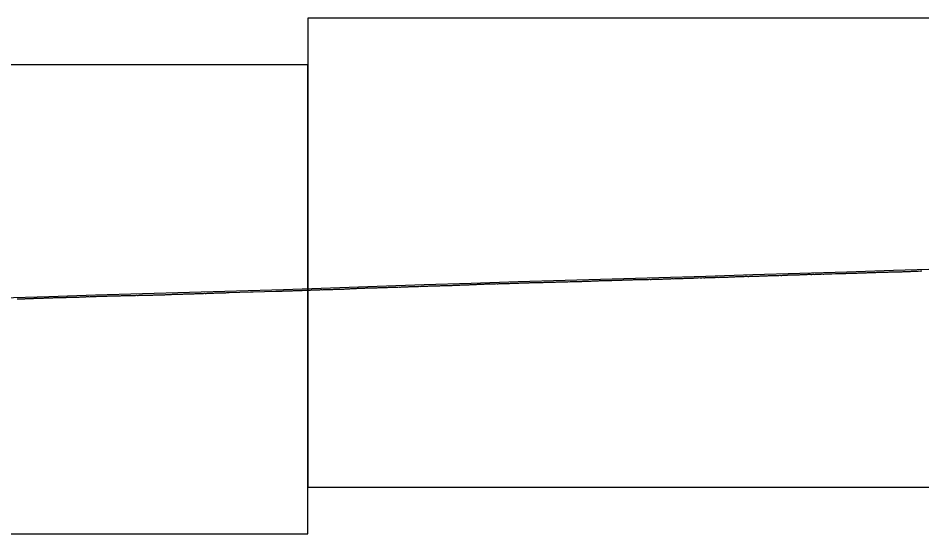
# Model space of a CAD drawing. Extents: x -3627 to 47473, y 2850 to 4350.
# Drawn here: x 30645 to 31607, y 3350 to 3900 of the extents above; entities that cross this region are included whole.
import ezdxf

# ---------------------------------------------------------------- set-up
doc = ezdxf.new("R2010")
doc.units = 0
for name, color, linetype in [('RD_DDB_Profile_EX', 7, 'Continuous'), ('RD_DDB_Profile_PR', 7, 'Continuous'), ('RD_SHT_ShtClip', 7, 'Continuous')]:
    doc.layers.add(name, color=color, linetype=linetype)

msp = doc.modelspace()

# ---------------------------------------------------------------- linework, layer by layer
at = {"layer": 'RD_DDB_Profile_EX'}
for points in [[(31569.448118, 3629.22752), (31570.448126, 3629.21803), (31571.448135, 3629.232485), (31572.448143, 3629.28257), (31573.448152, 3629.33744), (31574.44816, 3629.377965), (31575.448169, 3629.428055), (31576.448177, 3629.44724), (31577.448186, 3629.487775), (31578.448194, 3629.48309), (31579.448203, 3629.487945), (31580.448299, 3629.48787), (31581.448308, 3629.537955), (31582.448316, 3629.5428), (31583.448325, 3629.552405), (31584.448333, 3629.597725), (31585.448342, 3629.597805), (31586.44835, 3629.597885), (31587.448359, 3629.657465), (31588.448367, 3629.70754), (31589.448463, 3629.77422), (31590.448472, 3629.841075), (31591.447643, 3629.935455), (31592.447652, 3629.94024), (31593.44766, 3629.949715), (31594.447669, 3629.949795), (31595.447677, 3629.949875), (31596.447685, 3629.999955), (31597.44778, 3630.085815), (31598.447789, 3630.04059), (31599.447797, 3630.08599), (31600.447805, 3630.13139), (31601.447814, 3630.140845), (31602.447822, 3630.14093), (31603.44783, 3630.312955), (31604.447839, 3630.36773), (31605.447847, 3630.32717), (31606.447942, 3630.38644), (31607.44795, 3630.431855)], [(31164.142025, 3617.006845), (31165.142036, 3617.061265), (31166.142047, 3617.10701), (31167.142058, 3617.148435), (31168.142144, 3617.152705), (31169.142155, 3617.20712), (31170.142166, 3617.2072), (31171.142177, 3617.257285), (31172.13306, 3617.30735), (31173.133147, 3617.311615), (31174.133158, 3617.403055), (31175.114175, 3617.448785), (31176.114254, 3617.453045), (31177.114883, 3617.497225), (31178.114905, 3617.49731), (31179.114984, 3617.55161), (31180.115006, 3617.601695), (31181.115086, 3617.606), (31182.115107, 3617.610445), (31183.115187, 3617.610385), (31184.115817, 3617.64139), (31185.115897, 3617.67369), (31186.115918, 3617.700225), (31187.115998, 3617.79575), (31188.11602, 3617.80465), (31189.1161, 3617.85018), (31190.116731, 3617.89427), (31191.116812, 3617.939755), (31192.116833, 3617.94874), (31193.116914, 3618.039775), (31194.116935, 3618.08542), (31195.117016, 3618.08535), (31196.117037, 3618.048785), (31197.117729, 3618.101665), (31198.11775, 3618.10175), (31199.117831, 3618.151685), (31200.117853, 3618.197275), (31201.117934, 3618.1517), (31202.117955, 3618.15628), (31203.118037, 3618.19723), (31204.118669, 3618.245765), (31205.118751, 3618.295695), (31206.118772, 3618.29578), (31207.118855, 3618.336635), (31208.118876, 3618.38673), (31209.118958, 3618.436655), (31210.119591, 3618.435105), (31211.119674, 3618.48045), (31212.119695, 3618.49428), (31213.119778, 3618.498795), (31214.119799, 3618.5443), (31215.119881, 3618.539645), (31216.119902, 3618.544315), (31217.120598, 3618.58806), (31218.120619, 3618.63815), (31219.120703, 3618.63808), (31220.120724, 3618.633545), (31221.120807, 3618.647345), (31222.120828, 3618.69743), (31223.120912, 3618.69736), (31224.121546, 3618.6506), (31225.121631, 3618.74119), (31226.121651, 3618.750615), (31227.121672, 3618.841365), (31228.121757, 3618.84596), (31229.121777, 3618.84138), (31230.122476, 3618.889745), (31231.122497, 3618.994545), (31232.122582, 3618.94447), (31233.122602, 3619.030425), (31234.121745, 3619.080345), (31235.121767, 3619.044565), (31236.121851, 3619.180355), (31237.122478, 3619.22404), (31238.08068, 3619.17881), (31239.080724, 3619.183655), (31240.080746, 3619.179165), (31241.08079, 3619.22926), (31242.080834, 3619.27935), (31243.08108, 3619.28258), (31244.081123, 3619.29223), (31245.081146, 3619.297245), (31246.08119, 3619.383015), (31247.081234, 3619.47357), (31248.081278, 3619.47843), (31249.081301, 3619.528695), (31250.081345, 3619.543055), (31251.081389, 3619.502645), (31252.081432, 3619.547975), (31253.081476, 3619.648055), (31254.081499, 3619.65303), (31255.081543, 3619.65311), (31256.081587, 3619.738985), (31257.081631, 3619.734335), (31258.081675, 3619.789155), (31259.081698, 3619.789405), (31260.081742, 3619.794215), (31261.081786, 3619.844295), (31262.08183, 3619.94438), (31263.081874, 3619.98504), (31264.081897, 3620.025885)], [(31264.081897, 3620.025885), (31265.081941, 3620.075975), (31266.081985, 3620.07607), (31267.082029, 3620.080865), (31268.082052, 3620.076435), (31269.082096, 3620.085905), (31270.08214, 3620.13131), (31271.082184, 3620.186085), (31272.082228, 3620.181495), (31273.082251, 3620.222405), (31274.082095, 3620.324235), (31275.082139, 3620.33358), (31276.082183, 3620.33829), (31277.082227, 3620.379145), (31278.08225, 3620.38402), (31279.082294, 3620.429505), (31280.082338, 3620.4796), (31281.082382, 3620.52509), (31282.082406, 3620.570765), (31283.08245, 3620.57546), (31284.082494, 3620.575555), (31285.082538, 3620.63483), (31286.082582, 3620.639505), (31287.082606, 3620.685175), (31288.08265, 3620.648995), (31289.082694, 3620.78993), (31290.082738, 3620.79002), (31291.082782, 3620.83554), (31292.082806, 3620.79036), (31293.08285, 3620.795005), (31294.082894, 3620.845095), (31295.082938, 3620.84518), (31296.082982, 3620.840715), (31297.073916, 3620.931855), (31298.07375, 3620.94263), (31299.117802, 3620.888305), (31300.117821, 3621.17493), (31301.11784, 3621.184005), (31302.117858, 3621.22513), (31303.117812, 3621.234355), (31304.117831, 3621.1934), (31305.11785, 3621.25243), (31306.117868, 3621.339105), (31307.117823, 3621.42597), (31308.117842, 3621.38499), (31309.11786, 3621.385085), (31310.117879, 3621.43963), (31311.117898, 3621.439725), (31312.117853, 3621.431085), (31313.117871, 3621.444505), (31314.11789, 3621.440155), (31315.117909, 3621.440245), (31316.117864, 3621.436065), (31317.117883, 3621.545015), (31318.117902, 3621.40838), (31319.117921, 3621.37173), (31320.117939, 3621.64528), (31321.117895, 3621.649935), (31322.117914, 3621.654435), (31323.117278, 3621.65602), (31324.117297, 3621.66046), (31325.117253, 3621.638915), (31326.117272, 3621.693355), (31327.117291, 3621.752145), (31328.11731, 3621.75223), (31329.117266, 3621.752465), (31330.117285, 3621.75255), (31331.117304, 3621.752635), (31332.117323, 3621.889725), (31333.117342, 3621.84848), (31334.117299, 3621.948715), (31335.117318, 3622.007445), (31336.117337, 3621.961845), (31337.117356, 3621.91624), (31338.117313, 3622.053525), (31339.117332, 3622.045), (31340.117351, 3622.086485), (31341.11737, 3622.18658), (31342.117389, 3622.195275), (31343.117346, 3622.1541), (31344.117365, 3622.16276), (31345.117384, 3622.30427), (31346.117403, 3622.354355), (31347.117361, 3622.441755), (31348.118032, 3622.39017), (31349.118051, 3622.3989), (31350.11807, 3622.4033), (31351.11809, 3622.494765), (31352.118047, 3622.453615), (31353.118066, 3622.408005), (31354.118085, 3622.545185), (31355.118105, 3622.595275), (31356.118062, 3622.64123), (31357.118082, 3622.64561), (31358.118101, 3622.68284), (31359.11812, 3622.728655), (31360.118078, 3622.778925), (31361.118097, 3622.7333), (31362.118117, 3622.82058), (31363.118785, 3622.731735), (31364.118805, 3622.736145)], [(31364.118805, 3622.736145), (31365.118763, 3622.932095), (31366.118782, 3622.982195), (31367.118801, 3623.01939), (31368.11882, 3622.97809), (31369.118779, 3623.08265), (31370.074204, 3623.224075), (31371.074249, 3623.178465), (31372.074311, 3623.086975), (31373.074357, 3623.045645), (31374.074402, 3623.278595), (31375.074447, 3623.18298), (31376.074492, 3623.174515), (31377.074554, 3623.320165), (31378.0746, 3623.428825), (31379.074825, 3623.381445), (31380.07487, 3623.381545), (31381.074933, 3623.381475), (31382.074978, 3623.364295), (31383.075023, 3623.414405), (31384.075068, 3623.431765), (31385.07513, 3623.4817), (31386.075175, 3623.53611), (31387.075221, 3623.499135), (31388.075266, 3623.590605), (31389.075311, 3623.636395), (31390.075373, 3623.586325), (31391.075418, 3623.540725), (31392.075464, 3623.63652), (31393.161604, 3623.72785), (31394.075752, 3623.817445), (31395.075797, 3623.82189), (31396.075842, 3623.743705), (31397.075887, 3623.69813), (31398.07595, 3623.88939), (31399.075995, 3623.798155), (31400.162757, 3623.79825), (31401.076085, 3623.889665), (31402.07613, 3623.93976), (31403.076193, 3624.04836), (31404.076238, 3624.098445), (31405.076283, 3624.05719), (31406.076328, 3624.23997), (31407.07639, 3624.276925), (31408.076435, 3624.285675), (31409.076481, 3624.29009), (31410.076707, 3624.325415), (31411.075896, 3624.370975), (31412.075942, 3624.416715), (31413.075987, 3624.47118), (31414.076033, 3624.33), (31415.076079, 3624.297525), (31416.076141, 3624.584385), (31417.076186, 3624.53884), (31418.076232, 3624.443285), (31419.076278, 3624.67597), (31420.07634, 3624.68025), (31421.076385, 3624.68035), (31422.076431, 3624.639145), (31423.076477, 3624.61096), (31424.067409, 3624.66089), (31425.067455, 3624.797935), (31426.0675, 3624.69368), (31427.067545, 3624.880755), (31428.06759, 3624.889525), (31429.067652, 3624.88512), (31430.067697, 3624.83955), (31431.06756, 3624.93704), (31432.067606, 3624.937135), (31433.067668, 3624.978495), (31434.067713, 3624.987165), (31435.067758, 3625.05011), (31436.067803, 3625.09592), (31437.067865, 3625.18729), (31438.06791, 3625.13311), (31439.067955, 3625.17893), (31440.132955, 3625.2766), (31441.132961, 3625.33093), (31442.132967, 3625.33948), (31443.132973, 3625.2938), (31444.13298, 3625.38967), (31445.132986, 3625.43977), (31446.132992, 3625.389865), (31447.048762, 3625.389955), (31448.133004, 3625.490055), (31449.13301, 3625.448565), (31450.132127, 3625.54615), (31451.132133, 3625.63793), (31452.132139, 3625.592185), (31453.132225, 3625.633815), (31454.132231, 3625.683915), (31455.132237, 3625.704765), (31456.132243, 3625.84656), (31457.132249, 3625.65494), (31458.132255, 3625.696745), (31459.131369, 3625.81901), (31460.131375, 3625.852725), (31461.13138, 3625.85282), (31462.131386, 3625.81517), (31463.131392, 3625.819335), (31464.131398, 3625.961255)], [(31464.131398, 3625.961255), (31465.131404, 3626.107265), (31466.13141, 3626.15735), (31467.131416, 3626.10744), (31468.131422, 3626.11567), (31469.130533, 3626.15923), (31470.130539, 3626.20128), (31471.130545, 3626.20941), (31472.05026, 3626.301465), (31473.130635, 3626.343385), (31474.130641, 3626.393485), (31475.130646, 3626.309625), (31476.130652, 3626.359715), (31477.130658, 3626.4058), (31478.129766, 3626.4536), (31479.129772, 3626.49974), (31480.129778, 3626.499835), (31481.129783, 3626.49993), (31482.129789, 3626.515815), (31483.129795, 3626.558015), (31484.129801, 3626.69628), (31485.129806, 3626.74244), (31486.129812, 3626.792545), (31487.129818, 3626.842645), (31488.128924, 3626.84849), (31489.128929, 3626.668), (31490.128935, 3626.671965), (31491.128941, 3626.85654), (31492.129022, 3626.81425), (31493.129028, 3626.72984), (31494.129034, 3626.910555), (31495.129039, 3626.864515), (31496.129045, 3626.87234), (31497.128147, 3627.008685), (31498.128153, 3627.05878), (31499.128159, 3627.008875), (31500.128164, 3627.10897), (31501.12817, 3627.159065), (31502.128176, 3627.112965), (31503.128181, 3627.10925), (31504.052154, 3627.201735), (31504.976221, 3627.20183), (31505.900382, 3627.20192), (31506.377861, 3627.22478), (31511.035113, 3627.362215), (31511.492781, 3627.37756), (31515.438402, 3627.511995), (31516.43841, 3627.562085), (31517.439278, 3627.55657), (31518.439286, 3627.606665), (31519.439294, 3627.610735), (31520.44016, 3627.655185), (31521.440094, 3627.709435), (31522.440958, 3627.749795), (31523.440966, 3627.66612), (31524.441829, 3627.710585), (31525.441837, 3627.752475), (31526.442698, 3627.755055), (31527.442706, 3627.855145), (31528.443565, 3627.895265), (31529.443574, 3627.94118), (31530.444432, 3627.947985), (31531.44444, 3628.043855), (31532.444448, 3628.0813), (31533.445305, 3628.042355), (31534.445313, 3628.04245), (31535.446168, 3628.09516), (31536.446176, 3628.14525), (31537.44703, 3628.143705), (31538.446958, 3628.185285), (31539.447809, 3628.288035), (31540.447817, 3628.33375), (31541.448667, 3628.33213), (31542.448675, 3628.33664), (31543.449524, 3628.33506), (31544.449532, 3628.3807), (31545.450379, 3628.47009), (31546.450387, 3628.52019), (31547.450396, 3628.533765), (31548.451241, 3628.523125), (31549.45125, 3628.58229), (31550.452093, 3628.585295), (31551.452102, 3628.63081), (31552.452944, 3628.670015), (31553.452953, 3628.720115), (31554.453793, 3628.69174), (31555.453802, 3628.737175), (31556.454555, 3628.82179), (31557.454564, 3628.835945), (31558.455401, 3628.879745), (31559.45541, 3628.92511), (31560.455419, 3629.02048), (31561.456254, 3628.97365), (31562.456263, 3628.964215), (31563.457097, 3629.022195), (31564.457106, 3629.02709), (31565.457115, 3629.077175), (31566.457124, 3629.127265), (31567.457133, 3629.177355), (31568.457142, 3629.23224), (31569.448118, 3629.22752)], [(30964.121305, 3610.33084), (30965.121326, 3610.33094), (30966.121953, 3610.383505), (30967.122031, 3610.43771), (30968.122053, 3610.437805), (30969.122075, 3610.3879), (30970.122096, 3610.437995), (30971.122118, 3610.49235), (30972.12214, 3610.45096), (30973.122766, 3610.499465), (30974.122788, 3610.59096), (30975.122866, 3610.595195), (30976.122888, 3610.58669), (30977.12291, 3610.636785), (30978.122931, 3610.69117), (30979.122953, 3610.699845), (30980.123579, 3610.69402), (30981.123601, 3610.78978), (30982.123623, 3610.79853), (30983.123702, 3610.798465), (30984.123723, 3610.844225), (30985.123745, 3610.84864), (30986.123767, 3610.89873), (30987.123788, 3610.990175), (30988.124414, 3611.047325), (30989.124436, 3611.051775), (30990.124457, 3611.093145), (30991.124537, 3611.101795), (30992.102784, 3611.11056), (30993.102819, 3611.247575), (30994.102853, 3611.29766), (30995.103302, 3611.29602), (30996.103336, 3611.387315), (30997.10337, 3611.437405), (30998.103441, 3611.441735), (30999.103475, 3611.578645), (31000.103546, 3611.67857), (31001.10358, 3611.69185), (31002.103993, 3611.722575), (31003.104064, 3611.76362), (31004.104098, 3611.794775), (31005.104132, 3611.84043), (31006.104203, 3611.88149), (31007.104237, 3611.877155), (31008.104271, 3611.872825), (31009.104722, 3611.98885), (31010.104756, 3612.12999), (31011.104827, 3612.08887), (31012.104861, 3612.130015), (31013.104895, 3612.175635), (31014.104967, 3612.130035), (31015.105001, 3612.22566), (31016.105035, 3612.330225), (31017.105486, 3612.278435), (31018.10552, 3612.27853), (31019.105592, 3612.33297), (31020.104724, 3612.342085), (31021.104758, 3612.383155), (31022.104829, 3612.42406), (31023.104864, 3612.51514), (31024.104899, 3612.515245), (31025.10497, 3612.42869), (31026.105004, 3612.528785), (31027.105039, 3612.537885), (31028.10511, 3612.628805), (31029.105145, 3612.7244), (31030.105216, 3612.72432), (31031.10525, 3612.71992), (31032.105285, 3612.688015), (31033.105356, 3612.687945), (31034.105763, 3612.736405), (31035.105797, 3612.741035), (31036.105869, 3612.690965), (31037.105903, 3612.791055), (31038.105975, 3612.840985), (31039.10601, 3612.93653), (31040.096955, 3612.941145), (31041.097027, 3612.986535), (31042.097061, 3613.02755), (31043.097095, 3613.027645), (31044.097167, 3613.036645), (31045.097201, 3613.086735), (31046.097235, 3613.132295), (31047.097307, 3613.13222), (31048.097341, 3613.17778), (31049.097413, 3613.227705), (31050.097447, 3613.286865), (31051.09748, 3613.20507), (31052.081222, 3613.209655), (31053.081244, 3613.34179), (31054.081287, 3613.432845), (31055.08133, 3613.48294), (31056.081569, 3613.390625), (31057.081612, 3613.404365), (31058.081655, 3613.49535), (31059.081677, 3613.54105), (31060.08172, 3613.62298), (31061.081763, 3613.664005), (31062.081784, 3613.682415), (31063.081827, 3613.72798), (31064.081848, 3613.69181)], [(31064.081848, 3613.69181), (31065.081891, 3613.691895), (31066.081935, 3613.782955), (31067.081956, 3613.79674), (31068.081999, 3613.887815), (31069.082042, 3613.924395), (31070.082064, 3613.82467), (31071.082107, 3613.94274), (31072.08215, 3614.029355), (31073.082172, 3613.979625), (31074.082215, 3614.17972), (31075.082236, 3614.184455), (31076.08228, 3614.23008), (31077.082323, 3614.234645), (31078.082344, 3614.239365), (31079.082604, 3614.287825), (31080.082648, 3614.28792), (31081.082669, 3614.32918), (31082.082712, 3614.42029), (31083.082734, 3614.511595), (31084.082777, 3614.529635), (31085.082821, 3614.48421), (31086.082842, 3614.47999), (31087.082886, 3614.471145), (31088.082929, 3614.521245), (31089.082951, 3614.584905), (31090.082994, 3614.6627), (31091.083037, 3614.62618), (31092.083059, 3614.676445), (31093.083102, 3614.68099), (31094.083125, 3614.690135), (31095.083168, 3614.740225), (31096.083211, 3614.740315), (31097.083233, 3614.74499), (31098.083276, 3614.886225), (31099.08332, 3614.87747), (31100.083342, 3614.79099), (31101.083385, 3614.80432), (31102.083408, 3614.85014), (31103.083666, 3614.89425), (31104.083709, 3614.94434), (31105.083731, 3615.026815), (31106.083775, 3615.02691), (31107.083818, 3615.049185), (31108.08384, 3615.09942), (31109.083884, 3615.099505), (31110.083927, 3615.19074), (31111.141476, 3615.28636), (31112.141487, 3615.29087), (31113.141498, 3615.295375), (31114.141509, 3615.245465), (31115.14152, 3615.39114), (31116.141608, 3615.44107), (31117.141619, 3615.482335), (31118.14163, 3615.44566), (31119.141641, 3615.495745), (31120.141652, 3615.59143), (31121.14174, 3615.536955), (31122.141751, 3615.57824), (31123.141761, 3615.69154), (31124.141772, 3615.737235), (31125.141783, 3615.737325), (31126.141871, 3615.796055), (31127.141882, 3615.93735), (31128.141893, 3615.928655), (31129.141904, 3615.937535), (31130.141991, 3615.99186), (31131.142002, 3616.04195), (31132.142013, 3616.09204), (31133.142024, 3616.09213), (31134.142035, 3616.137835), (31135.142122, 3616.237765), (31136.142133, 3616.24224), (31137.142144, 3616.25109), (31138.142155, 3616.29242), (31139.142165, 3616.388135), (31140.142253, 3616.392445), (31141.142264, 3616.34691), (31142.142274, 3616.57951), (31143.142285, 3616.633975), (31144.142373, 3616.63828), (31145.142383, 3616.625265), (31146.142394, 3616.679735), (31147.142405, 3616.69292), (31148.142415, 3616.610455), (31149.142503, 3616.742945), (31150.142513, 3616.788675), (31151.142524, 3616.78441), (31152.142535, 3616.693215), (31153.142545, 3616.74766), (31154.142633, 3616.84324), (31155.142643, 3616.797685), (31156.142654, 3616.75212), (31157.142664, 3616.94351), (31158.142675, 3616.897945), (31159.142762, 3616.95223), (31160.142773, 3616.94797), (31161.141916, 3616.943715), (31162.141927, 3617.03513), (31163.142014, 3617.04374), (31164.142025, 3617.006845)], [(30643.736167, 3600.630855), (30644.73624, 3600.53804), (30645.737096, 3600.664565), (30646.737109, 3600.66466), (30647.737183, 3600.76462), (30648.727997, 3600.72554), (30649.728865, 3600.720165), (30650.72894, 3600.80899), (30651.728952, 3600.820215), (30652.654848, 3600.866595), (30653.225041, 3600.882865), (30654.113088, 3600.8815), (30654.994436, 3600.881575), (30655.875929, 3600.881645), (30656.757568, 3601.05806), (30657.639008, 3601.100445), (30658.519503, 3601.056515), (30659.400143, 3601.100625), (30660.280928, 3601.188775), (30661.161859, 3601.188875), (30661.730718, 3601.21387), (30662.731521, 3601.219905), (30663.731532, 3601.21617), (30664.731544, 3601.26244), (30665.731556, 3601.312535), (30666.731568, 3601.36263), (30667.732369, 3601.36101), (30668.732381, 3601.364965), (30669.732393, 3601.41891), (30670.732405, 3601.469), (30671.732417, 3601.511385), (30672.732429, 3601.56533), (30673.733228, 3601.61376), (30674.73324, 3601.61774), (30675.733252, 3601.66394), (30676.733264, 3601.71403), (30677.733276, 3601.714125), (30678.734074, 3601.80863), (30679.734086, 3601.76657), (30680.734098, 3601.77058), (30681.73411, 3601.86675), (30682.734122, 3601.91292), (30683.734919, 3602.003435), (30684.734931, 3601.96145), (30685.734943, 3601.91945), (30686.734955, 3602.06163), (30687.734967, 3602.06172), (30688.734979, 3602.11181), (30689.735775, 3602.11025), (30690.735787, 3602.10236), (30691.735799, 3602.156445), (30692.735811, 3602.15654), (30693.735823, 3602.164595), (30694.736618, 3602.213085), (30695.73663, 3602.21317), (30696.736642, 3602.26326), (30697.736654, 3602.313345), (30698.736666, 3602.401385), (30699.737459, 3602.39568), (30700.737471, 3602.39172), (30701.737483, 3602.416155), (30702.737496, 3602.46219), (30703.737508, 3602.508225), (30704.73752, 3602.50427), (30705.738312, 3602.54858), (30706.738324, 3602.460945), (30707.738336, 3602.419205), (30708.738348, 3602.60295), (30709.738361, 3602.603045), (30710.739151, 3602.655575), (30711.739163, 3602.69742), (30712.739175, 3602.75576), (30713.739188, 3602.85173), (30714.7392, 3602.801825), (30715.739989, 3602.85439), (30716.740001, 3602.8628)], [(30716.740001, 3602.8628), (30717.740014, 3603.00873), (30718.740026, 3603.008815), (30719.740038, 3602.967205), (30720.740051, 3602.871435), (30721.740838, 3603.0033), (30722.740851, 3603.09501), (30723.740863, 3603.099295), (30724.740875, 3603.107755), (30725.740888, 3603.2453), (30726.741674, 3603.28522), (30727.741686, 3603.28954), (30728.74177, 3603.339475), (30729.741783, 3603.343795), (30730.741795, 3603.38967), (30731.741807, 3603.393985), (30732.74182, 3603.43987), (30733.741832, 3603.435755), (30734.741916, 3603.40254), (30735.741928, 3603.40263), (30736.74194, 3603.461135), (30737.741953, 3603.581785), (30738.741965, 3603.577685), (30739.741977, 3603.58619), (30740.74199, 3603.68629), (30741.742073, 3603.740425), (30742.742085, 3603.773735), (30743.742098, 3603.72804), (30744.74211, 3603.74072), (30745.742122, 3603.83663), (30746.742135, 3603.93673), (30747.742147, 3603.8452), (30748.74223, 3603.936765), (30749.742242, 3603.936865), (30750.742254, 3603.982785), (30751.742267, 3603.98289), (30752.742279, 3603.941345), (30753.742291, 3603.94144), (30754.742374, 3604.08303), (30755.742386, 3604.037305), (30756.742399, 3604.045745), (30757.742411, 3604.04584), (30758.7432, 3604.13578), (30759.743213, 3604.19009), (30760.743225, 3604.19019), (30761.743308, 3604.190125), (30762.743321, 3604.23602), (30763.743333, 3604.231915), (30764.743345, 3604.28622), (30765.743357, 3604.28632), (30766.743369, 3604.290615), (30767.743453, 3604.294745), (30768.743465, 3604.382265), (30769.743477, 3604.34075), (30770.743489, 3604.390845), (30771.743502, 3604.349315), (30772.743514, 3604.34941), (30773.743526, 3604.49114), (30774.743609, 3604.54108), (30775.743621, 3604.53282), (30776.743633, 3604.58292), (30777.743645, 3604.5872), (30778.743658, 3604.591475), (30779.74367, 3604.633235), (30780.743682, 3604.633335), (30781.742932, 3604.641605), (30782.742944, 3604.68337), (30783.697983, 3604.63771), (30784.697999, 3604.72967), (30785.148352, 3604.736925), (30786.147452, 3604.691365), (30787.147462, 3604.691465), (30788.147398, 3604.741725), (30789.148223, 3604.785835), (30790.148158, 3604.840305), (30791.148168, 3604.844605), (30792.148104, 3604.878085), (30793.148851, 3604.939155), (30794.148861, 3604.939255), (30795.148797, 3604.939515), (30796.148807, 3604.93539), (30797.148743, 3604.989875), (30798.149561, 3605.03395), (30799.149497, 3605.03847), (30800.149507, 3605.042815), (30801.149443, 3605.084585), (30802.149379, 3605.226385), (30803.150194, 3605.274595), (30804.150129, 3605.28342), (30805.15014, 3605.33352), (30806.150076, 3605.333785), (30807.141757, 3605.38207), (30808.141691, 3605.43234), (30809.141626, 3605.46973), (30810.141636, 3605.524125), (30811.141571, 3605.53297), (30812.142388, 3605.489935), (30813.142322, 3605.49019), (30814.142333, 3605.577335), (30815.142267, 3605.63192), (30816.142278, 3605.723405)], [(30816.142278, 3605.723405), (30817.143016, 3605.717465), (30818.14295, 3605.772095), (30819.142961, 3605.776535), (30820.142896, 3605.789795), (30821.143706, 3605.84258), (30822.143641, 3605.884095), (30823.143652, 3605.925465), (30824.143586, 3605.930095), (30825.143597, 3605.930195), (30826.144328, 3605.941875), (30827.144263, 3606.03335), (30828.144274, 3606.037825), (30829.144209, 3606.05121), (30830.145014, 3606.04976), (30831.144948, 3606.095585), (30832.144959, 3606.13685), (30833.144894, 3606.191505), (30834.144905, 3606.237195), (30835.14563, 3606.244665), (30836.145565, 3606.340475), (30837.145576, 3606.386135), (30838.145511, 3606.349655), (30839.145522, 3606.42322), (30840.146244, 3606.489535), (30841.146256, 3606.49408), (30842.14619, 3606.48987), (30843.146202, 3606.53107), (30844.146921, 3606.44757), (30845.146855, 3606.406755), (30846.146867, 3606.68894), (30847.146802, 3606.621315), (30848.146814, 3606.62588), (30849.150308, 3606.733265), (30850.150318, 3606.78786), (30851.150329, 3606.79695), (30852.150339, 3606.838035), (30853.150349, 3606.838125), (30854.150359, 3606.888215), (30855.150449, 3606.94264), (30856.15046, 3606.94273), (30857.15047, 3606.988325), (30858.15048, 3607.083925), (30859.15049, 3607.034015), (30860.150501, 3607.03859), (30862.150521, 3607.147725), (30863.061002, 3607.193325), (30864.239286, 3607.15223), (30865.148936, 3607.108205), (30866.148946, 3607.153855), (30867.060427, 3607.245075), (30868.886788, 3607.301485), (30869.417533, 3607.32199), (30892.239483, 3608.026815), (30895.194825, 3608.132425), (30919.149081, 3608.85042), (30920.149091, 3608.896235), (30921.149102, 3608.93352), (30922.149112, 3608.987885), (30923.12867, 3608.942205), (30924.128692, 3608.942295), (30925.128714, 3608.98813), (30926.128792, 3608.992325), (30927.128814, 3609.042415), (30928.128836, 3609.09251), (30929.128859, 3609.088345), (30930.128881, 3609.092695), (30931.128903, 3609.188535), (30932.128925, 3609.23014), (30933.128948, 3609.238725), (30934.128375, 3609.24473), (30935.128452, 3609.24467), (30936.128474, 3609.290565), (30937.128496, 3609.33647), (30938.128518, 3609.390755), (30939.12854, 3609.44923), (30940.128563, 3609.44932), (30941.128585, 3609.445225), (30942.128607, 3609.49532), (30943.119526, 3609.54942), (30944.119548, 3609.59951), (30945.119569, 3609.645425), (30946.119591, 3609.645515), (30947.119613, 3609.687265), (30948.119634, 3609.7457), (30949.119656, 3609.749965), (30950.119678, 3609.795885), (30951.120361, 3609.844155), (30952.120383, 3609.935825), (30953.120405, 3609.94013), (30954.120426, 3609.98602), (30955.120448, 3610.023515), (30956.12047, 3610.040415), (30957.120491, 3610.086315), (30958.121118, 3610.18041), (30959.121196, 3610.143065), (30960.121218, 3610.18892), (30961.12124, 3610.18478), (30962.121261, 3610.234875), (30963.121283, 3610.284975), (30964.121305, 3610.33084)]]:
    msp.add_lwpolyline(points, dxfattribs=at)
at = {"layer": 'RD_DDB_Profile_PR'}
msp.add_lwpolyline([(30627.33, 3601.756), (30677.33, 3603.314), (30727.33, 3604.888), (30777.33, 3606.1855), (30827.33, 3607.634), (30877.33, 3609.1665), (30927.33, 3610.6525), (30977.33, 3612.248), (31027.33, 3614.1585), (31077.33, 3615.836), (31127.33, 3617.5355), (31177.33, 3619.097), (31227.33, 3620.4425), (31277.33, 3621.9805), (31327.33, 3623.352), (31377.33, 3624.948), (31427.33, 3626.483), (31477.33, 3628.0155), (31527.33, 3629.444), (31577.33, 3631.083), (31627.33, 3632.679)], dxfattribs=at)
at = {"layer": 'RD_SHT_ShtClip'}
for points in [[(30953.33, 3900), (30953.33, 3400), (32453.33, 3400), (32453.33, 3400), (32453.33, 3900), (32453.33, 3900)], [(29453.33, 3850), (29453.33, 3350), (30953.33, 3350), (30953.33, 3350), (30953.33, 3850), (30953.33, 3850)]]:
    msp.add_lwpolyline(points, close=True, dxfattribs=at)

doc.saveas('drawing.dxf')
